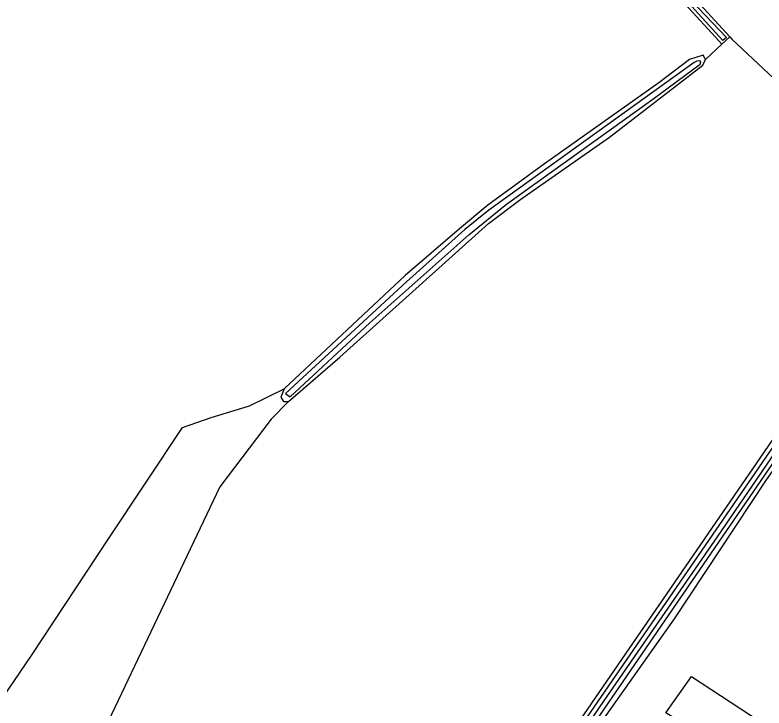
# Model space of a CAD drawing. Extents: x 136000 to 141014, y 402000 to 403500.
# Drawn here: x 138890 to 139028.8, y 403115.7 to 403244.1 of the extents above; entities that cross this region are included whole.
import ezdxf

# ---------------------------------------------------------------- set-up
doc = ezdxf.new("R2010")
doc.units = 0
for name, color, linetype in [('gg-afsc-draadraster', 7, 'Continuous'), ('gg-afsc-lijn draadraster', 7, 'Continuous'), ('gg-knt-bronhoudergrens', 7, 'Continuous'), ('gg-kntw-bovenkant insteek waterloop', 7, 'Continuous'), ('gg-kntw-waterlijn', 7, 'Continuous')]:
    doc.layers.add(name, color=color, linetype=linetype)

msp = doc.modelspace()

# ---------------------------------------------------------------- linework, layer by layer
at = {"layer": 'gg-afsc-draadraster'}
msp.add_lwpolyline([(139022.46, 403240), (139022.9, 403239.52), (139031.58, 403231.47), (139033.25, 403233.22)], dxfattribs=at)
at = {"layer": 'gg-afsc-lijn draadraster'}
msp.add_lwpolyline([(139022.46, 403240), (139022.9, 403239.52), (139031.58, 403231.47), (139033.25, 403233.22)], dxfattribs=at)
at = {"layer": 'gg-knt-bronhoudergrens'}
msp.add_line((139017.98, 403235.84), (139021, 403238.67), dxfattribs=at)
for points in [[(139144.68, 403238.49), (139109.16, 403265.13), (139101.65, 403257.1), (139087.58, 403237.63), (139057.23, 403197.88), (139029.22, 403157.95), (139012.16, 403132.16), (138977.76, 403083.51), (138956.39, 403052.48), (138952.44, 403048.14)], [(139057.44, 403058.67), (139051.69, 403061.68), (139061.25, 403083.18), (139010.59, 403114.75), (139015.37, 403121.51), (139064.28, 403089.45), (139096.88, 403159.98), (139059.11, 403189.76), (139062.43, 403191.33), (139066.15, 403192.1), (139098.96, 403165.82), (139129.36, 403225.02), (139135.67, 403221.47)], [(138860.62, 403077.86), (138870.29, 403092.05), (138893.02, 403125.41), (138907.39, 403147.16), (138921.03, 403167.65), (138926.3, 403169.46), (138933.43, 403171.63), (138939.86, 403174.8)], [(138940.68, 403172.46), (138937.42, 403169.16), (138927.9, 403156.62), (138896.93, 403091.45), (138884.16, 403066.41)]]:
    msp.add_lwpolyline(points, dxfattribs=at)
at = {"layer": 'gg-kntw-bovenkant insteek waterloop'}
for p, q in [((139021, 403238.67), (139019.11, 403240.73)), ((139022.46, 403240), (139021, 403238.67))]:
    msp.add_line(p, q, dxfattribs=at)
for points in [[(139019.11, 403240.73), (139003.59, 403257.63), (138985.52, 403277.84), (138965.78, 403299.47), (138905.56, 403363.87), (138882.14, 403389.85), (138877.72, 403394.54)], [(138880.23, 403393.74), (138980.9, 403285.41), (139022.46, 403240)], [(139017.98, 403235.84), (139017.5, 403236.64), (139014.97, 403235.8), (139009.33, 403231.48), (138988.1, 403216.52), (138977.62, 403208.83), (138972.36, 403204.45), (138962.28, 403195.78), (138939.86, 403174.8)], [(138940.68, 403172.46), (138950.19, 403180.69), (138977.75, 403205.45), (138983.7, 403209.95), (139000.17, 403221.43), (139017.46, 403234.78), (139017.98, 403235.84)], [(138953.94, 403054), (138954.44, 403054.76), (139054.67, 403200.64), (139055.41, 403201.6)], [(139057.71, 403199.83), (139049.49, 403188.78), (138956.46, 403053.37), (138956.15, 403052.93), (138955.62, 403052.61), (138954.79, 403052.74), (138954.15, 403053.49), (138953.94, 403054)], [(138939.86, 403174.8), (138939.23, 403173.28), (138939.73, 403172.46), (138940.68, 403172.46)]]:
    msp.add_lwpolyline(points, dxfattribs=at)
at = {"layer": 'gg-kntw-waterlijn'}
for points in [[(139021.83, 403239.89), (139021.2, 403239.37), (138969.85, 403295.68), (138921.23, 403347.92), (138878.51, 403394.62), (138878.84, 403394.92), (138919.81, 403350.53), (139014.02, 403248.2), (139021.83, 403239.89)], [(139015.84, 403235.28), (138977.77, 403207.91), (138973.33, 403204.34), (138962.55, 403194.62), (138940.09, 403173.91), (138940.96, 403173.29), (138955.73, 403187.04), (138974.09, 403203.35), (138981.08, 403209), (139008.22, 403228.47), (139016.99, 403234.98), (139017.11, 403235.4), (139016.94, 403235.61), (139016.33, 403235.49), (139015.84, 403235.28)], [(139056.26, 403200.95), (139050.62, 403193.47), (139030.5, 403164.13), (138982.67, 403094.65), (138955.56, 403054.99)], [(139056.98, 403200.39), (139052.43, 403194.41), (139046.45, 403185.83), (139020.1, 403147.36), (138999.03, 403116.93), (138956.43, 403054.48), (138955.63, 403053.56)]]:
    msp.add_lwpolyline(points, dxfattribs=at)

doc.saveas('drawing.dxf')
